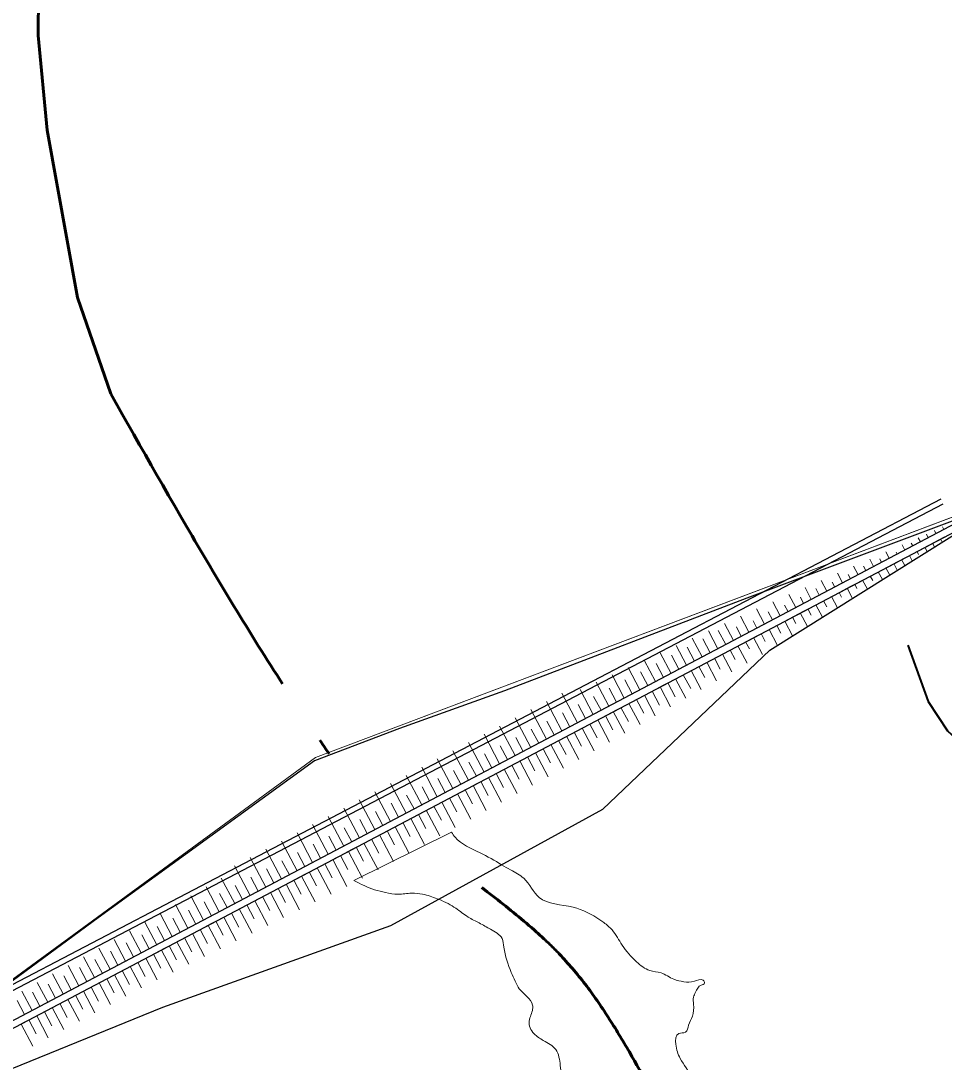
# Model space of a CAD drawing. Extents: x 553962 to 842807, y 8883888 to 9032388.
# Drawn here: x 574602 to 577889, y 8987391 to 8991098 of the extents above; entities that cross this region are included whole.
import ezdxf

# ---------------------------------------------------------------- set-up
doc = ezdxf.new("R2010")
doc.units = 0
doc.header["$LTSCALE"] = 200
doc.linetypes.add('LONG_DASH_SHORT_DASH', pattern=[9.9, 6, -1.2, 1.5, -1.2])
for name, color, linetype, lineweight in [('12', 7, 'Continuous', 25), ('25', 7, 'Continuous', 13), ('63', 7, 'Continuous', 13), ('7', 7, 'LONG_DASH_SHORT_DASH', 60)]:
    doc.layers.add(name, color=color, linetype=linetype, lineweight=lineweight)

msp = doc.modelspace()

# ---------------------------------------------------------------- linework, layer by layer
at = {"layer": '12', "lineweight": 40}
msp.add_lwpolyline([(577759.9, 8988875.8), (577832.5, 8988674.7), (577901.5, 8988571.1), (578184.7, 8988310.3), (578513.4, 8987946.2), (578671.2, 8987814.3), (579419.2, 8987100.9), (579808.1, 8986794.1), (580283, 8986357.3), (580496.3, 8986108), (581364.8, 8985224.5), (581561.3, 8985062.5), (582162.5, 8984452.7), (582384.7, 8984161.9), (582616.4, 8983918.8), (582880.2, 8983596.7), (583472.4, 8982628.4), (583582.5, 8982317.7), (583621.7, 8982083.2), (583591.6, 8981897.8), (583552.5, 8981370), (583461.7, 8980518.1), (583461.7, 8980001.2)], dxfattribs=at)
at = {"layer": '25', "lineweight": 25}
for p, q in [((577877.7, 8989395.6), (573616.6, 8987168.4)), ((573625.3, 8987151.7), (577886.4, 8989378.8))]:
    msp.add_line(p, q, dxfattribs=at)
at = {"layer": '25'}
for p, q in [((578012.7, 8989366.8), (575651.3, 8988475.2)), ((576135.2, 8988209.5), (575788.1, 8988037.5))]:
    msp.add_line(p, q, dxfattribs=at)
for points in [[(573946.4, 8987228.8), (575651.3, 8988475.2), (578012.7, 8989366.8), (578009.5, 8989418.3)], [(576089.5, 8987971), (576313.7, 8988093.8), (576089.5, 8987971)]]:
    msp.add_lwpolyline(points, dxfattribs=at)
at = {"layer": '25', "lineweight": 25}
for points in [[(578012.9, 8989352.9), (577187, 8989042.7), (576324, 8988712.7), (575950.1, 8988578.7), (575647.5, 8988463.9), (575187.8, 8988130.1), (574877.2, 8987905.3), (574268.6, 8987457.2), (573884, 8987175.6)], [(573895.3, 8987154), (574263.9, 8987244.7), (575107.4, 8987587), (575919.3, 8987877.8), (576674.3, 8988291.2), (577269.1, 8988857.9), (578024.2, 8989331.3)]]:
    msp.add_lwpolyline(points, dxfattribs=at)
at = {"layer": '25'}
for points in [[(576313.7, 8988093.8), (576236.8, 8988136.9), (576148, 8988192), (576135.2, 8988209.5)], [(577145.8, 8987117.4), (577157, 8987132.6), (577165.3, 8987162.8), (577153.8, 8987180.3), (577107.4, 8987173.9), (577075.4, 8987214), (577027.8, 8987293.1), (576995.8, 8987337), (576949.6, 8987404.8), (576933.8, 8987455), (576944.6, 8987492.8), (576968.4, 8987497.9), (576979.4, 8987523), (576992.8, 8987554.5), (576997.2, 8987597.3), (576996.9, 8987622.4), (577004.2, 8987640), (577023.9, 8987665.2), (577031.5, 8987667.8), (577036.4, 8987674.1), (577031.2, 8987682.9), (576999.9, 8987679), (576962.2, 8987677.6), (576926.8, 8987686.3), (576881.3, 8987708.8), (576840.9, 8987717.5), (576794, 8987748.8), (576742.9, 8987807.7), (576707, 8987861.7), (576677.7, 8987888), (576663.7, 8987898), (576567.9, 8987942.7), (576447.7, 8987977.8), (576392.7, 8988045.6), (576345.7, 8988075.6), (576313.7, 8988093.8)], [(575788.1, 8988037.5), (575861.4, 8988005), (575900.6, 8987995.1), (575944.6, 8987988.9), (575993.6, 8987992.8), (576032.6, 8987989.2), (576084.4, 8987973), (576089.5, 8987971)], [(576089.5, 8987971), (576123.6, 8987955.5), (576150.2, 8987939.2), (576194.7, 8987907.9), (576233.9, 8987886.7), (576274.5, 8987864.2), (576315.1, 8987831.6), (576321.8, 8987800.2), (576348.2, 8987711), (576362.5, 8987679.6), (576376.7, 8987652), (576404.7, 8987624.4), (576424, 8987594.3), (576424.2, 8987580.5), (576412.2, 8987537.7), (576415, 8987513.8), (576429.2, 8987492.5), (576462.2, 8987468.7), (576506.6, 8987436.1), (576522.5, 8987379.6), (576528, 8987345.7), (576543.6, 8987304.2), (576569.5, 8987250.2), (576592.4, 8987227.7), (576608.2, 8987177.4), (576624.9, 8987154.9), (576626.5, 8987124.7), (576623.2, 8987094.5), (576600.8, 8987079.3), (576575.8, 8987069.2), (576566.1, 8987040.3), (576544, 8987000), (576507.3, 8987015), (576482.1, 8987024.9), (576434.2, 8987034.8), (576399.9, 8987054.9), (576383.5, 8987066.1), (576371.8, 8987092.5), (576366.4, 8987115.1), (576331.4, 8987103.7), (576292.8, 8987078.4), (576301.7, 8987065.9), (576390.6, 8986999.5), (576406.3, 8986955.6), (576407.2, 8986890.2), (576407.9, 8986842.4), (576416, 8986803.5), (576418.6, 8986790.9), (576419, 8986762), (576405.3, 8986751.9), (576355.1, 8986751.7), (576312.2, 8986764.2), (576244, 8986784.1), (576211, 8986807.9), (576158.8, 8986850.5), (576117.1, 8986873), (576057.7, 8986895.4), (576005.7, 8986929.2), (575959.9, 8986965.6), (575864.6, 8987042), (575779.7, 8987090.7), (575722.5, 8987133.3), (575666.9, 8987155.8), (575619, 8987161.9), (575586.3, 8987166.9), (575555, 8987156.7), (575531.1, 8987160.4), (575499.5, 8987170.4), (575480.4, 8987185.4), (575470.4, 8987185.4), (575465.5, 8987176.6), (575463.4, 8987145.1), (575468.7, 8987123.8), (575511.6, 8987113.8), (575544.3, 8987113.9), (575593.4, 8987107.8), (575637.6, 8987090.3), (575730.5, 8987012.7), (575749.5, 8987002.6), (575767.1, 8986996.4), (575793.6, 8986989), (575811.3, 8986982.7), (575863.2, 8986956.5), (575910.3, 8986915.1), (575923.2, 8986893.8)]]:
    msp.add_spline(points, degree=3, dxfattribs=at)
at = {"layer": '63', "lineweight": 25}
for p, q in [((578012.9, 8989352.9), (573884, 8987175.6)), ((573895.3, 8987154), (578024.2, 8989331.3))]:
    msp.add_line(p, q, dxfattribs=at)
at = {"layer": '63'}
for p, q in [((577888.4, 8989287.3), (577883.8, 8989296.2)), ((577846.4, 8989265.1), (577790.9, 8989235.9)), ((577832.9, 8989258), (577826.2, 8989270.8)), ((577835, 8989231.5), (577890.5, 8989260.8)), ((577901.9, 8989294.4), (577846.4, 8989265.1)), ((577860.2, 8989272.4), (577854.5, 8989283.3)), ((577790.9, 8989235.9), (577735.4, 8989206.6)), ((577749.3, 8989213.9), (577739.4, 8989232.7)), ((577777.5, 8989228.8), (577772.1, 8989238.8)), ((577779.5, 8989202.2), (577835, 8989231.5)), ((577804.8, 8989243.2), (577797, 8989258)), ((577821.1, 8989224.2), (577829.2, 8989209)), ((577848.4, 8989238.6), (577855.4, 8989225.4)), ((577876.6, 8989253.5), (577882.5, 8989242.4)), ((577735.4, 8989206.6), (577679.9, 8989177.4)), ((577693.8, 8989184.7), (577681.8, 8989207.3)), ((577722, 8989199.5), (577718.6, 8989206)), ((577724, 8989173), (577779.5, 8989202.2)), ((577765.6, 8989194.9), (577775.9, 8989175.6)), ((577793, 8989209.3), (577798.6, 8989198.6)), ((577582.8, 8989126.1), (577566.7, 8989156.7)), ((577624.5, 8989148.1), (577569, 8989118.8)), ((577611, 8989141), (577602.7, 8989156.8)), ((577638.3, 8989155.4), (577624.2, 8989182)), ((577679.9, 8989177.4), (577624.5, 8989148.1)), ((577666.5, 8989170.3), (577659.8, 8989183)), ((577668.5, 8989143.7), (577724, 8989173)), ((577682, 8989150.8), (577695.5, 8989125.2)), ((577710.2, 8989165.7), (577722.6, 8989142.2)), ((577737.5, 8989180.1), (577748.8, 8989158.6)), ((577527.3, 8989096.9), (577509.1, 8989131.4)), ((577569, 8989118.8), (577513.5, 8989089.6)), ((577555.5, 8989111.7), (577547.6, 8989126.7)), ((577557.5, 8989085.2), (577613, 8989114.5)), ((577613, 8989114.5), (577668.5, 8989143.7)), ((577626.5, 8989121.6), (577635, 8989105.5)), ((577654.7, 8989136.4), (577669.3, 8989108.7)), ((577416.3, 8989038.4), (577394, 8989080.8)), ((577444.5, 8989053.2), (577431.9, 8989077.2)), ((577471.8, 8989067.6), (577451.6, 8989106.1)), ((577513.5, 8989089.6), (577458, 8989060.3)), ((577500, 8989082.5), (577491, 8989099.5)), ((577502.1, 8989056), (577557.5, 8989085.2)), ((577543.7, 8989077.9), (577562.7, 8989041.9)), ((577571, 8989092.3), (577578.9, 8989077.3)), ((577599.2, 8989107.2), (577616, 8989075.3)), ((577360.9, 8989009.1), (577336.4, 8989055.5)), ((577389, 8989024), (577377.3, 8989046.2)), ((577458, 8989060.3), (577402.5, 8989031.1)), ((577446.6, 8989026.7), (577502.1, 8989055.9)), ((577488.2, 8989048.6), (577509.4, 8989008.5)), ((577515.5, 8989063), (577524.3, 8989046.4)), ((577249.9, 8988950.6), (577221.3, 8989004.8)), ((577305.4, 8988979.8), (577278.8, 8989030.2)), ((577347, 8989001.8), (577291.5, 8988972.5)), ((577333.6, 8988994.7), (577321.2, 8989018.1)), ((577402.5, 8989031.1), (577347, 8989001.8)), ((577391.1, 8988997.4), (577446.6, 8989026.7)), ((577404.5, 8989004.5), (577416.4, 8988982.1)), ((577432.7, 8989019.4), (577456.1, 8988975.1)), ((577460, 8989033.8), (577471.6, 8989011.9)), ((577194.4, 8988921.3), (577164, 8988978.9)), ((577291.5, 8988972.5), (577236, 8988943.3)), ((577278.1, 8988965.4), (577263.2, 8988993.7)), ((577280.1, 8988938.9), (577335.6, 8988968.2)), ((577335.6, 8988968.2), (577391.1, 8988997.4)), ((577349.1, 8988975.3), (577360.7, 8988953.1)), ((577377.2, 8988990.1), (577402.8, 8988941.7)), ((577083.4, 8988862.8), (577049.8, 8988926.6)), ((577111.6, 8988877.7), (577085.3, 8988927.4)), ((577138.9, 8988892.1), (577106.9, 8988952.7)), ((577167.1, 8988906.9), (577149.5, 8988940.3)), ((577236, 8988943.3), (577180.6, 8988914)), ((577222.6, 8988936.2), (577209.1, 8988961.8)), ((577224.6, 8988909.6), (577280.1, 8988938.9)), ((577266.2, 8988931.6), (577296.2, 8988874.8)), ((577293.6, 8988946), (577308.1, 8988918.4)), ((577321.7, 8988960.9), (577349.5, 8988908.2)), ((577027.9, 8988833.5), (576992.7, 8988900.4)), ((577056.1, 8988848.4), (577029.9, 8988898.2)), ((577180.5, 8988914), (577125.1, 8988884.8)), ((577169.1, 8988880.4), (577224.6, 8988909.6)), ((577210.8, 8988902.3), (577242.3, 8988842.5)), ((577238.1, 8988916.7), (577252.6, 8988889.1)), ((576972.4, 8988804.3), (576935.5, 8988874.3)), ((577000.6, 8988819.1), (576974.4, 8988868.9)), ((577069.6, 8988855.5), (577014.1, 8988826.2)), ((577058.2, 8988821.9), (577113.6, 8988851.1)), ((577125.1, 8988884.8), (577069.6, 8988855.5)), ((577113.6, 8988851.1), (577169.1, 8988880.4)), ((577127.1, 8988858.2), (577144.9, 8988824.6)), ((577155.3, 8988873.1), (577187.8, 8988811.3)), ((577182.6, 8988887.5), (577195.9, 8988862.2)), ((576861.5, 8988745.8), (576821.3, 8988821.9)), ((576917, 8988775), (576878.4, 8988848.1)), ((576945.1, 8988789.9), (576918.9, 8988839.7)), ((577014.1, 8988826.2), (576958.6, 8988797)), ((577002.7, 8988792.6), (577058.2, 8988821.9)), ((577044.3, 8988814.6), (577078.9, 8988749)), ((577071.6, 8988829), (577092.2, 8988789.9)), ((577099.8, 8988843.8), (577133.3, 8988780.2)), ((576806, 8988716.5), (576764.2, 8988795.8)), ((576834.2, 8988731.4), (576807.9, 8988781.1)), ((576889.6, 8988760.6), (576863.4, 8988810.4)), ((576958.6, 8988797), (576903.1, 8988767.7)), ((576947.2, 8988763.3), (577002.7, 8988792.6)), ((576988.8, 8988785.3), (577024.4, 8988717.8)), ((577016.1, 8988799.7), (577036.7, 8988760.8)), ((576695, 8988658), (576649.9, 8988743.5)), ((576750.5, 8988687.2), (576707.1, 8988769.6)), ((576778.7, 8988702.1), (576752.4, 8988751.9)), ((576903.1, 8988767.7), (576847.6, 8988738.5)), ((576891.7, 8988734.1), (576947.2, 8988763.3)), ((576905.2, 8988741.2), (576931.4, 8988691.4)), ((576933.3, 8988756), (576969.9, 8988686.7)), ((576960.6, 8988770.4), (576986.9, 8988720.7)), ((576584, 8988599.5), (576528.5, 8988704.8)), ((576639.5, 8988628.7), (576592.8, 8988717.3)), ((576723.2, 8988672.8), (576696.9, 8988722.6)), ((576792.1, 8988709.2), (576736.7, 8988679.9)), ((576780.7, 8988675.6), (576836.2, 8988704.8)), ((576847.6, 8988738.5), (576792.1, 8988709.2)), ((576836.2, 8988704.8), (576891.7, 8988734.1)), ((576849.7, 8988711.9), (576875.9, 8988662.2)), ((576877.8, 8988726.8), (576915.4, 8988655.5)), ((576528.5, 8988570.2), (576473, 8988675.6)), ((576667.7, 8988643.6), (576641.4, 8988693.3)), ((576736.6, 8988679.9), (576681.2, 8988650.7)), ((576725.2, 8988646.3), (576780.7, 8988675.6)), ((576766.9, 8988668.3), (576806.5, 8988593.1)), ((576794.2, 8988682.7), (576820.4, 8988632.9)), ((576822.3, 8988697.5), (576861, 8988624.3)), ((576473.1, 8988540.9), (576417.5, 8988646.3)), ((576556.7, 8988585.1), (576530.5, 8988634.8)), ((576612.2, 8988614.3), (576586, 8988664.1)), ((576681.2, 8988650.7), (576625.7, 8988621.4)), ((576669.7, 8988617), (576725.2, 8988646.3)), ((576711.4, 8988639), (576752, 8988562)), ((576738.7, 8988653.4), (576764.9, 8988603.6)), ((576417.6, 8988511.7), (576362, 8988617.1)), ((576501.2, 8988555.8), (576475, 8988605.6)), ((576570.2, 8988592.2), (576514.7, 8988562.9)), ((576625.7, 8988621.4), (576570.2, 8988592.2)), ((576614.2, 8988587.8), (576669.7, 8988617)), ((576627.7, 8988594.9), (576654, 8988545.1)), ((576655.9, 8988609.7), (576697.5, 8988530.8)), ((576683.2, 8988624.1), (576709.5, 8988574.4)), ((576306.6, 8988453.2), (576251, 8988558.6)), ((576362.1, 8988482.4), (576306.5, 8988587.8)), ((576445.7, 8988526.5), (576419.5, 8988576.3)), ((576514.7, 8988562.9), (576459.2, 8988533.6)), ((576503.3, 8988529.3), (576558.8, 8988558.5)), ((576558.8, 8988558.5), (576614.2, 8988587.8)), ((576572.2, 8988565.6), (576598.5, 8988515.8)), ((576600.4, 8988580.5), (576643, 8988499.6)), ((576251.1, 8988423.9), (576195.5, 8988529.3)), ((576334.8, 8988468), (576308.5, 8988517.8)), ((576390.2, 8988497.3), (576364, 8988547.1)), ((576459.2, 8988533.6), (576403.7, 8988504.4)), ((576447.8, 8988500), (576503.3, 8988529.3)), ((576489.4, 8988522), (576534, 8988437.5)), ((576516.7, 8988536.4), (576543, 8988486.6)), ((576544.9, 8988551.2), (576588.6, 8988468.5)), ((576195.6, 8988394.6), (576140, 8988500)), ((576279.3, 8988438.8), (576253, 8988488.5)), ((576403.7, 8988504.4), (576348.2, 8988475.1)), ((576392.3, 8988470.7), (576447.8, 8988500)), ((576433.9, 8988492.7), (576478.9, 8988407.4)), ((576461.2, 8988507.1), (576487.5, 8988457.3)), ((576140.1, 8988365.4), (576084.6, 8988470.8)), ((576223.8, 8988409.5), (576197.5, 8988459.3)), ((576292.7, 8988445.8), (576237.3, 8988416.6)), ((576348.2, 8988475.1), (576292.8, 8988445.9)), ((576336.8, 8988441.5), (576392.3, 8988470.7)), ((576350.3, 8988448.6), (576376.5, 8988398.8)), ((576378.5, 8988463.4), (576423.9, 8988377.2)), ((576405.8, 8988477.8), (576432, 8988428.1)), ((576029.2, 8988306.9), (575973.6, 8988412.2)), ((576084.6, 8988336.1), (576029.1, 8988441.5)), ((576168.3, 8988380.2), (576142.1, 8988430)), ((576237.2, 8988416.6), (576181.8, 8988387.3)), ((576225.8, 8988383), (576281.3, 8988412.2)), ((576281.3, 8988412.2), (576336.8, 8988441.5)), ((576294.8, 8988419.3), (576321, 8988369.5)), ((576323, 8988434.2), (576368.9, 8988347.1)), ((575973.7, 8988277.6), (575918.1, 8988383)), ((576057.3, 8988321.7), (576031.1, 8988371.5)), ((576112.8, 8988351), (576086.6, 8988400.8)), ((576181.8, 8988387.3), (576126.3, 8988358.1)), ((576170.3, 8988353.7), (576225.8, 8988383)), ((576212, 8988375.7), (576258.8, 8988286.9)), ((576239.3, 8988390.1), (576265.6, 8988340.3)), ((576267.5, 8988404.9), (576313.8, 8988317)), ((575918.2, 8988248.3), (575862.6, 8988353.7)), ((576001.8, 8988292.5), (575975.6, 8988342.2)), ((576126.3, 8988358.1), (576070.8, 8988328.8)), ((576114.9, 8988324.4), (576170.3, 8988353.7)), ((576156.5, 8988346.4), (576203.8, 8988256.7)), ((576183.8, 8988360.8), (576210.1, 8988311)), ((575807.2, 8988189.8), (575751.6, 8988295.2)), ((575862.7, 8988219.1), (575807.1, 8988324.5)), ((575946.3, 8988263.2), (575920.1, 8988313)), ((576015.3, 8988299.6), (575959.8, 8988270.3)), ((576003.9, 8988265.9), (576059.4, 8988295.2)), ((576070.8, 8988328.8), (576015.3, 8988299.6)), ((576059.4, 8988295.2), (576114.8, 8988324.4)), ((576072.8, 8988302.3), (576099.1, 8988252.5)), ((576101, 8988317.1), (576148.8, 8988226.6)), ((576128.3, 8988331.5), (576154.6, 8988281.8)), ((575751.7, 8988160.6), (575696.1, 8988265.9)), ((575890.9, 8988233.9), (575864.6, 8988283.7)), ((575959.8, 8988270.3), (575904.3, 8988241)), ((575948.4, 8988236.7), (576003.9, 8988265.9)), ((575990, 8988258.6), (576038.7, 8988166.3)), ((576017.3, 8988273), (576043.6, 8988223.2)), ((576045.5, 8988287.9), (576093.7, 8988196.5)), ((575696.2, 8988131.3), (575640.7, 8988236.7)), ((575779.9, 8988175.4), (575753.6, 8988225.2)), ((575835.4, 8988204.7), (575809.1, 8988254.5)), ((575904.3, 8988241), (575848.8, 8988211.8)), ((575892.9, 8988207.4), (575948.4, 8988236.7)), ((575934.6, 8988229.4), (575983.7, 8988136.2)), ((575961.9, 8988243.8), (575988.1, 8988194)), ((575640.7, 8988102), (575585.2, 8988207.4)), ((575724.4, 8988146.2), (575698.2, 8988195.9)), ((575848.8, 8988211.8), (575793.4, 8988182.5)), ((575837.4, 8988178.1), (575892.9, 8988207.4)), ((575850.9, 8988185.2), (575877.1, 8988135.5)), ((575879.1, 8988200.1), (575928.6, 8988106.1)), ((575906.4, 8988214.5), (575932.6, 8988164.7)), ((575529.8, 8988043.5), (575474.2, 8988148.9)), ((575585.2, 8988072.8), (575529.7, 8988178.2)), ((575668.9, 8988116.9), (575642.7, 8988166.7)), ((575737.9, 8988153.2), (575682.4, 8988124)), ((575726.5, 8988119.6), (575781.9, 8988148.9)), ((575793.3, 8988182.5), (575737.9, 8988153.3)), ((575781.9, 8988148.9), (575837.4, 8988178.1)), ((575795.4, 8988156), (575821.6, 8988106.2)), ((575823.6, 8988170.8), (575873.6, 8988075.9)), ((575474.3, 8988014.3), (575418.7, 8988119.6)), ((575613.4, 8988087.6), (575587.2, 8988137.4)), ((575682.4, 8988124), (575626.9, 8988094.7)), ((575671, 8988090.4), (575726.4, 8988119.6)), ((575712.6, 8988112.3), (575762.9, 8988016.9)), ((575739.9, 8988126.7), (575766.2, 8988076.9)), ((575768.1, 8988141.6), (575818.6, 8988045.8)), ((575418.8, 8987985), (575363.2, 8988090.4)), ((575502.5, 8988029.1), (575476.2, 8988078.9)), ((575557.9, 8988058.4), (575531.7, 8988108.2)), ((575626.9, 8988094.7), (575571.4, 8988065.5)), ((575615.5, 8988061.1), (575671, 8988090.4)), ((575657.1, 8988083.1), (575706.6, 8987989.2)), ((575684.4, 8988097.5), (575710.7, 8988047.7)), ((575363.3, 8987955.7), (575315.6, 8988046.1)), ((575447, 8987999.8), (575420.7, 8988049.6)), ((575515.9, 8988036.2), (575460.4, 8988007)), ((575571.4, 8988065.5), (575515.9, 8988036.2)), ((575560, 8988031.8), (575615.5, 8988061.1)), ((575573.4, 8988038.9), (575599.7, 8987989.2)), ((575601.6, 8988053.8), (575650.3, 8987961.5)), ((575628.9, 8988068.2), (575655.2, 8988018.4)), ((575307.8, 8987926.5), (575261.2, 8988014.8)), ((575391.5, 8987970.6), (575365.2, 8988020.4)), ((575460.4, 8988007), (575404.9, 8987977.7)), ((575449, 8987973.3), (575504.5, 8988002.6)), ((575504.5, 8988002.6), (575560, 8988031.8)), ((575518, 8988009.7), (575544.2, 8987959.9)), ((575546.1, 8988024.5), (575594, 8987933.7)), ((575252.3, 8987897.2), (575206.8, 8987983.5)), ((575280.5, 8987912.1), (575254.2, 8987961.8)), ((575336, 8987941.3), (575309.7, 8987991.1)), ((575404.9, 8987977.7), (575349.5, 8987948.4)), ((575393.5, 8987944.1), (575449, 8987973.3)), ((575435.2, 8987966), (575481.4, 8987878.2)), ((575462.5, 8987980.4), (575488.7, 8987930.6)), ((575490.6, 8987995.3), (575537.7, 8987906)), ((575196.8, 8987868), (575152.4, 8987952.2)), ((575225, 8987882.8), (575198.8, 8987932.6)), ((575349.5, 8987948.4), (575294, 8987919.2)), ((575338, 8987914.8), (575393.5, 8987944.1)), ((575379.7, 8987936.8), (575425.1, 8987850.5)), ((575407, 8987951.2), (575433.2, 8987901.4)), ((575085.9, 8987809.4), (575043.6, 8987889.6)), ((575141.3, 8987838.7), (575098, 8987920.9)), ((575169.5, 8987853.6), (575143.3, 8987903.3)), ((575238.5, 8987889.9), (575183, 8987860.7)), ((575294, 8987919.2), (575238.5, 8987889.9)), ((575282.5, 8987885.5), (575338, 8987914.8)), ((575296, 8987892.6), (575322.2, 8987842.9)), ((575324.2, 8987907.5), (575368.8, 8987822.8)), ((575351.5, 8987921.9), (575377.7, 8987872.1)), ((575030.4, 8987780.2), (574989.2, 8987858.3)), ((575114, 8987824.3), (575087.8, 8987874.1)), ((575183, 8987860.7), (575127.5, 8987831.4)), ((575171.6, 8987827), (575227.1, 8987856.3)), ((575227.1, 8987856.3), (575282.5, 8987885.5)), ((575240.5, 8987863.4), (575266.8, 8987813.6)), ((575268.7, 8987878.2), (575312.6, 8987795.1)), ((574974.9, 8987750.9), (574934.6, 8987827.4)), ((575003.1, 8987765.8), (574976.8, 8987815.6)), ((575058.6, 8987795), (575032.3, 8987844.8)), ((575127.5, 8987831.4), (575072, 8987802.1)), ((575116.1, 8987797.8), (575171.6, 8987827)), ((575157.7, 8987819.7), (575200, 8987739.6)), ((575185, 8987834.1), (575211.3, 8987784.3)), ((575213.2, 8987849), (575256.3, 8987767.3)), ((574919.4, 8987721.7), (574879.7, 8987796.9)), ((574947.6, 8987736.5), (574921.3, 8987786.3)), ((575072, 8987802.1), (575016.5, 8987772.9)), ((575060.6, 8987768.5), (575116.1, 8987797.8)), ((575102.2, 8987790.5), (575143.7, 8987711.9)), ((575129.5, 8987804.9), (575155.8, 8987755.1)), ((574863.9, 8987692.4), (574824.9, 8987766.4)), ((574892.1, 8987707.2), (574865.8, 8987757)), ((574961, 8987743.6), (574905.6, 8987714.3)), ((574949.6, 8987710), (575005.1, 8987739.2)), ((575016.5, 8987772.9), (574961, 8987743.6)), ((575005.1, 8987739.2), (575060.6, 8987768.5)), ((575018.6, 8987746.3), (575044.8, 8987696.6)), ((575046.7, 8987761.2), (575087.4, 8987684.1)), ((575074.1, 8987775.6), (575100.3, 8987725.8)), ((574752.9, 8987633.9), (574715.2, 8987705.4)), ((574808.4, 8987663.1), (574770, 8987735.9)), ((574836.6, 8987678), (574810.3, 8987727.8)), ((574905.5, 8987714.3), (574850.1, 8987685.1)), ((574894.1, 8987680.7), (574949.6, 8987710)), ((574935.8, 8987702.7), (574976.3, 8987625.8)), ((574963.1, 8987717.1), (574989.3, 8987667.3)), ((574991.2, 8987731.9), (575031.6, 8987655.4)), ((574697.5, 8987604.6), (574660.3, 8987675)), ((574725.6, 8987619.5), (574699.4, 8987669.2)), ((574781.1, 8987648.7), (574754.9, 8987698.5)), ((574850.1, 8987685.1), (574794.6, 8987655.8)), ((574838.6, 8987651.5), (574894.1, 8987680.7)), ((574880.3, 8987673.4), (574921, 8987596.2)), ((574907.6, 8987687.8), (574933.8, 8987638)), ((574642, 8987575.3), (574605.5, 8987644.5)), ((574670.1, 8987590.2), (574643.9, 8987640)), ((574794.6, 8987655.8), (574739.1, 8987626.6)), ((574783.2, 8987622.2), (574838.6, 8987651.5)), ((574796.6, 8987629.3), (574822.9, 8987579.5)), ((574824.8, 8987644.2), (574865.7, 8987566.6)), ((574852.1, 8987658.6), (574878.3, 8987608.8)), ((574614.6, 8987561), (574588.4, 8987610.7)), ((574683.6, 8987597.3), (574628.1, 8987568.1)), ((574672.2, 8987563.7), (574727.7, 8987592.9)), ((574739.1, 8987626.6), (574683.6, 8987597.3)), ((574727.7, 8987592.9), (574783.2, 8987622.2)), ((574741.1, 8987600), (574767.4, 8987550.3)), ((574769.3, 8987614.9), (574810.3, 8987537.1)), ((574628.1, 8987568.1), (574572.6, 8987538.8)), ((574616.7, 8987534.4), (574672.2, 8987563.7)), ((574658.3, 8987556.4), (574699.7, 8987477.8)), ((574685.6, 8987570.8), (574711.9, 8987521)), ((574713.8, 8987585.6), (574755, 8987507.5)), ((574561.2, 8987505.2), (574616.7, 8987534.4)), ((574602.8, 8987527.1), (574644.4, 8987448.3)), ((574630.2, 8987541.5), (574656.4, 8987491.7))]:
    msp.add_line(p, q, dxfattribs=at)
at = {"layer": '7'}
msp.add_lwpolyline([(575001.4, 8994887.2), (575394, 8994749.3), (575618.8, 8994712.5), (575955.7, 8994764.3), (576124.6, 8994693), (576292.4, 8994562), (576364.1, 8994468.9), (576412.1, 8994327.7), (576440.1, 8994102.6), (576392.7, 8993990.5), (576122.7, 8993744.2), (575943, 8993623), (575458.6, 8993363.4), (575221, 8993160.3), (575052.4, 8992918.2), (574695.8, 8992339.1), (574641.7, 8992170), (574667.6, 8991383.4), (574663.3, 8991045.9), (574695.7, 8990709.2), (574803.7, 8990112.5), (574922.1, 8989769.7)], dxfattribs=at)
for points in [[(574922.1, 8989769.7), (575604.9, 8988629.2), (575699.9, 8988488.2)], [(576848.8, 8987284.7), (576530.9, 8987764), (576243.6, 8988012.7)]]:
    msp.add_spline(points, degree=3, dxfattribs=at)

doc.saveas('drawing.dxf')
